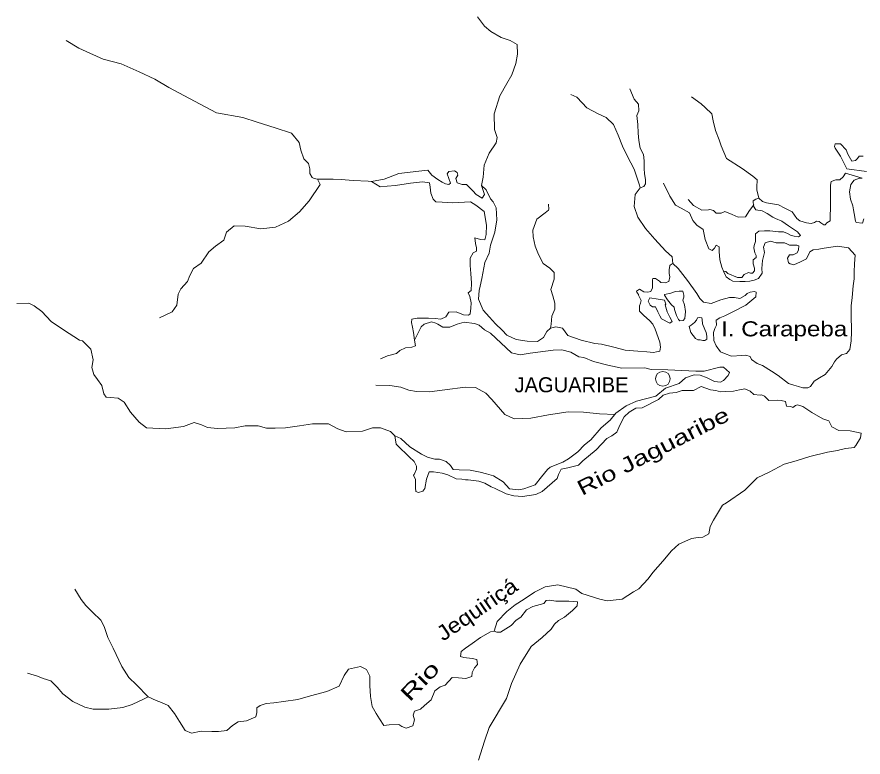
# Model space of a CAD drawing. Extents: x 47169 to 972804, y 7447977 to 9608469.
# Drawn here: x 483643 to 521076, y 8532715 to 8565472 of the extents above; entities that cross this region are included whole.
import ezdxf

# ---------------------------------------------------------------- set-up
doc = ezdxf.new("R2010")
doc.units = 0
doc.header["$LTSCALE"] = 270
doc.layers.add('1', color=7, linetype='Continuous', lineweight=13)
doc.layers.add('2', color=7, linetype='Continuous', lineweight=13)
doc.layers.add('3', color=7, linetype='Continuous')

msp = doc.modelspace()

# ---------------------------------------------------------------- linework, layer by layer
at = {"layer": '1'}
for points in [[(504197.9, 8558018.4), (504263, 8558383.3), (504317.3, 8558914.2), (504534.3, 8559445), (504838, 8559898.3), (504881.4, 8560141.6), (504773, 8560495.5), (504751.4, 8561181.2), (505011.8, 8561977.3), (505315.6, 8562530.2), (505532.5, 8562906.2), (505717, 8563403.8), (505782.2, 8563824), (505771.4, 8564244.2), (505456.9, 8564432.3), (505066.5, 8564554), (504611.1, 8564819.5), (504329.1, 8565062.9), (504025.5, 8565472.1)], [(499329.5, 8558184.6), (499188.6, 8558195.7), (498516.3, 8558228.8), (497985, 8558284.1), (497627.2, 8558295.1), (496944.1, 8558295), (496792.3, 8558317.1), (496705.6, 8558372.4), (496608, 8558538.3), (496597.1, 8558748.4), (496542.9, 8558991.7), (496336.8, 8559190.7), (496206.6, 8559577.8), (496130.7, 8559920.6), (495794.5, 8560329.7), (495067.9, 8560561.8), (494265.4, 8560816), (493636.4, 8561026), (492476.1, 8561224.8), (491283, 8561865.8), (490361.1, 8562341.1), (489742.9, 8562716.8), (489048.7, 8563037.3), (488256.9, 8563401.9), (487454.2, 8563600.6), (486868.5, 8563865.7), (486380.4, 8564086.7), (485816.2, 8564429.2)], [(511213.1, 8557905.9), (511180.6, 8558027.5), (510953.2, 8558735.4), (510649.8, 8559299.5), (510433.1, 8559753), (510238.1, 8560239.7), (510032.3, 8560704.2), (509707.1, 8561014), (509349.3, 8561180), (508861.4, 8561445.5), (508644.6, 8561666.8), (508416.9, 8561921.2), (508145.8, 8562042.9)], [(512664.5, 8554565.5), (512632.1, 8554853), (512328.7, 8555118.6), (511862.7, 8555638.5), (511450.9, 8556103.2), (511115, 8556612), (510952.5, 8557087.6), (510996.1, 8557618.4), (511213.1, 8557905.9), (511375.8, 8557972.2), (511451.7, 8558082.7), (511451.8, 8558281.8), (511408.5, 8558525.1), (511397.8, 8558768.4), (511397.9, 8559100.1), (511354.7, 8559387.7), (511213.8, 8559664.2), (511159.7, 8560007.1), (511127.3, 8560327.8), (511105.8, 8560703.8), (511073.4, 8561113), (511160.3, 8561312), (511138.7, 8561610.6), (510954.4, 8561831.8), (510759.4, 8562285.3)], [(516471.5, 8557449.8), (516374.2, 8557825.9), (516374.2, 8557936.5), (516396.1, 8558257.2), (516201, 8558423.1), (515724.1, 8558766.2), (515030.4, 8559209), (514792.2, 8559773.1), (514705.6, 8560038.6), (514543.1, 8560447.8), (514445.8, 8560879.2), (514391.7, 8561188.9), (514088.2, 8561465.5), (513914.8, 8561620.4), (513492, 8561930.3)], [(521221.5, 8558629.9), (520354.1, 8558752.2), (520072.6, 8559316.4), (519845.2, 8559670.4), (519812.7, 8559736.8), (519845.3, 8559858.4), (520083.8, 8559858.2), (520333, 8559592.7), (520408.8, 8559404.6), (520571.2, 8559094.8), (520733.9, 8559116.8), (520831.5, 8559205.2), (520907.5, 8559315.8), (521081, 8559315.6)], [(505519.2, 8550608.8), (504587.2, 8551482.6), (504327, 8551626.4), (504099.4, 8551825.5), (503882.6, 8551902.9), (503427.3, 8551969.3), (503112.9, 8551869.8), (502798.6, 8551748.2), (502484.2, 8551737.2), (502267.4, 8551869.9), (502180.7, 8551925.2), (501985.6, 8551980.5), (501660.4, 8551881), (501530.3, 8551759.4), (501237.5, 8551162.2), (501194.2, 8551505.1), (501140, 8551748.3), (501096.7, 8551947.4), (501118.4, 8552102.2), (501346, 8552146.4), (501844.7, 8552146.4), (502148.2, 8552124.3), (502397.5, 8552102.2), (502614.3, 8552201.7), (502755.3, 8552411.8), (503080.5, 8552422.8), (503394.8, 8552290), (503622.5, 8552278.9), (503687.5, 8552334.2), (503720.1, 8552588.6), (503731, 8552820.8), (503676.8, 8553097.3), (503611.8, 8553263.2), (503741.9, 8553362.7), (503752.8, 8553683.4), (503720.3, 8554114.7), (503687.8, 8554468.6), (503687.9, 8554800.4), (503828.9, 8555032.6), (503969.8, 8555098.9), (503969.8, 8555253.8), (503926.5, 8555441.8), (503904.8, 8555696.1), (504154.2, 8555618.7), (504338.5, 8555607.6), (504403.6, 8555839.8), (504414.5, 8556260), (504306.2, 8556857.2), (503937.6, 8557144.8), (503709.9, 8557288.6), (502929.2, 8557244.5), (502452.2, 8557266.6), (502170.3, 8557288.8), (502051, 8557399.4), (501953.4, 8557664.8), (501920.9, 8557941.3), (501888.4, 8558129.3), (501584.8, 8558173.5), (501053.5, 8558107.2), (500392.1, 8558007.7), (500023.5, 8557985.6), (499719.9, 8557952.4), (499329.5, 8558184.6), (499893.4, 8558284.2), (500533.1, 8558538.5), (501422.2, 8558649.1), (501823.4, 8558693.3), (501996.9, 8558472.1), (502257.1, 8558273), (502452.2, 8558162.4), (502604, 8558085), (502755.8, 8558062.8), (502820.9, 8558118.1), (502745, 8558328.2), (502680, 8558527.3), (502755.9, 8558626.8), (503005.3, 8558660), (503113.7, 8558593.6), (503146.2, 8558472), (503059.5, 8558317.2), (503124.5, 8558129.2), (503341.4, 8558062.8), (503525.7, 8558062.8), (503807.5, 8557775.2), (503959.3, 8557609.3), (504219.5, 8557454.4), (504328, 8557609.2), (504252.1, 8557841.5), (504197.9, 8558018.4), (504403.9, 8557819.3), (504599, 8557421.2), (504718.2, 8557288.4), (504837.5, 8557023), (504869.9, 8556492.2), (504783, 8555939.3), (504598.7, 8555375.3), (504533.5, 8555021.4), (504349.2, 8554601.2), (504208.1, 8553893.5), (504143, 8553561.7), (504088.8, 8553362.7)], [(496944.1, 8558295), (497052.6, 8558062.8), (496564.7, 8557332.9), (496142, 8556846.2), (495654.1, 8556425.9), (495079.5, 8556171.5), (494429, 8556093.9), (493735.1, 8556215.4), (493247.2, 8556226.4), (492922, 8555938.8), (492792, 8555595.9), (492423.5, 8555319.3), (492130.8, 8555075.9), (491794.9, 8554578.2), (491458.9, 8554334.8), (491285.5, 8554025.1), (491188, 8553759.7), (490895.4, 8553438.9), (490776.3, 8553195.5), (490722.2, 8552720), (490505.5, 8552421.3), (489952.8, 8552155.7)], [(516828.9, 8556775), (516612.1, 8556885.7), (516330.3, 8556941.2), (516221.9, 8557096.1), (516211.2, 8557328.3), (516330.5, 8557405.7), (516471.5, 8557449.8), (516623.2, 8557305.9), (516807.5, 8557239.5), (517327.9, 8557161.8), (517609.7, 8557006.8), (517934.9, 8556840.7), (518151.5, 8556553), (518281.6, 8556453.4), (518574.2, 8556353.6), (518780.2, 8556331.4), (518921.2, 8556375.5), (519008, 8556430.8), (519127.2, 8556419.6), (519203.1, 8556353.2), (519344, 8556275.7), (519398.2, 8556275.7), (519474.1, 8556364.1), (519626, 8556452.4), (519626.1, 8556640.4), (519637.2, 8557038.6), (519637.4, 8557270.8), (519637.6, 8557480.9), (519637.7, 8557724.2), (519638, 8558022.8), (519659.8, 8558188.7), (519865.8, 8558265.9), (520050.1, 8558265.8), (520191.2, 8558398.4), (520299.8, 8558564.2), (521036.9, 8558342.5), (520917.6, 8558331.5), (520679, 8558243.2), (520537.9, 8558055.3), (520472.6, 8557734.7), (520526.6, 8557402.8), (520624, 8557104.2), (520645.5, 8556938.3), (520677.9, 8556772.4), (520742.7, 8556429.5), (520764.4, 8556374.2), (521046.2, 8556340.8), (521111.4, 8556539.8)], [(514897.6, 8554221.5), (514821.8, 8554398.5), (514735.3, 8554719.2), (514702.9, 8555095.3), (514703, 8555294.3), (514583.8, 8555371.8), (514497, 8555239.1), (514399.4, 8555139.7), (514258.5, 8555206.1), (514096.1, 8555615.4), (513998.7, 8556057.8), (513727.8, 8556256.9), (513543.6, 8556456.1), (513391.9, 8556799), (513023.4, 8557009.3), (512774.1, 8557142.1), (512524.9, 8557540.4), (512254.1, 8558115.5)], [(507253.9, 8551692.1), (507275.6, 8551869.1), (507308.2, 8552222.9), (507438.4, 8552532.6), (507438.5, 8552797.9), (507351.8, 8553129.7), (507265.2, 8553406.2), (507406.2, 8553870.7), (507417.2, 8554158.2), (507211.2, 8554357.3), (506929.4, 8554556.4), (506723.5, 8554954.6), (506571.8, 8555330.7), (506485.2, 8555739.9), (506463.6, 8556027.4), (506637.2, 8556525), (507016.7, 8556801.4), (507157.7, 8556923), (507179.4, 8556956.2), (507157.8, 8557188.4)], [(516221.9, 8557096.1), (516243.7, 8557162.4), (516048.4, 8556908.2), (515874.7, 8556631.8), (515549.4, 8556609.9), (515289.3, 8556731.7), (514953.2, 8556853.5), (514801.4, 8556787.2), (514573.7, 8556787.3), (514454.5, 8556898), (514302.8, 8556942.3), (514237.7, 8556931.3), (513945, 8556920.4), (513576.4, 8557130.7), (513338, 8557385.2)], [(518406.7, 8549054.9), (518634.3, 8549054.7), (518742.8, 8549109.9), (518905.5, 8549353.1), (519144.1, 8549496.7), (519404.3, 8549640.3), (519545.4, 8549817.1), (519686.4, 8550005.1), (519816.6, 8550204), (519903.4, 8550325.6), (520120.4, 8550513.4), (520348, 8550579.6), (520489.1, 8550756.5), (520543.6, 8551132.4), (520565.6, 8551530.5), (520544.5, 8552315.7), (520544.7, 8552680.7), (520599.2, 8553056.6), (520643, 8553565.3), (520686.6, 8553886), (520686.8, 8554184.6), (520697.9, 8554538.5), (520719.9, 8554925.5), (520438.3, 8555257.5), (519950.4, 8555324.2), (519354.1, 8555236.2), (519115.5, 8555192.1), (518866.1, 8555159.1), (518714.3, 8555070.7), (518573.2, 8554772.2), (518302, 8554628.6), (518009.2, 8554507.2), (517857.5, 8554540.4), (517770.8, 8554595.8), (517738.4, 8554794.9), (517825.2, 8554938.6), (517987.8, 8554938.5), (518161.4, 8555026.8), (518215.7, 8555159.5), (518226.6, 8555347.5), (518139.9, 8555369.7), (517933.9, 8555369.8), (517825.5, 8555369.9), (517706.3, 8555436.3), (517597.9, 8555469.6), (517381, 8555480.8), (517229.3, 8555469.8), (516979.9, 8555547.4), (516741.4, 8555470.1), (516676.2, 8555282.2), (516719.4, 8555049.9), (516621.7, 8554685), (516599.7, 8554331.1), (516610.5, 8554132.1), (516447.7, 8553888.9), (516252.5, 8553822.6), (516068.2, 8553778.5), (515862.2, 8553756.5), (515623.7, 8553756.6), (515320.2, 8553778.9), (515179.3, 8553845.4), (515016.7, 8553967.1), (514984.2, 8554022.4), (514897.6, 8554221.5), (515006, 8554199.3), (515092.7, 8554121.9), (515526.2, 8553944.7), (515710.5, 8553944.6), (515819, 8554066.2), (516003.4, 8554154.5), (516090.1, 8554132.4), (516187.7, 8554132.3), (516274.5, 8554231.8), (516274.5, 8554353.4), (516209.6, 8554541.5), (516209.7, 8554652.1), (516209.7, 8554718.4), (516339.8, 8554817.9), (516350.8, 8554917.4), (516285.8, 8555028), (516242.5, 8555249.2), (516253.4, 8555359.8), (516318.6, 8555525.7), (516318.7, 8555735.8), (516318.8, 8555868.5), (516470.7, 8555990), (516709.2, 8556012), (516947.7, 8556011.9), (517338, 8555967.4), (517554.8, 8555967.2), (517728.2, 8555889.7), (517869.2, 8555812.2), (518031.7, 8555767.9), (518216, 8555745.6), (518313.7, 8555800.9), (518172.8, 8555955.8), (517782.7, 8556232.5), (517479.2, 8556431.8), (517197.4, 8556553.6), (517078.2, 8556609), (516828.9, 8556775)], [(504088.8, 8553362.7), (504056.2, 8552986.7), (504262.1, 8552500), (504554.8, 8552179.3), (504814.9, 8551891.7), (505107.5, 8551604.1), (505313.4, 8551382.9), (505725.3, 8551194.8), (506213.1, 8551117.3), (506668.4, 8551106.2), (506939.4, 8551283), (507080.4, 8551548.4), (507253.9, 8551692.1), (507481.5, 8551758.4), (507785, 8551703), (508012.6, 8551371.2), (508608.7, 8551171.9), (509204.9, 8551016.9), (509497.6, 8550994.7), (510050.4, 8550850.8), (510548.9, 8550717.9), (511112.6, 8550684.5), (511502.8, 8550651.1), (511806.3, 8550617.8), (511936.4, 8550650.9), (512088.2, 8550684.1), (512120.8, 8550849.9), (512077.5, 8551082.2), (511871.8, 8551646.3), (511774.3, 8551878.5), (511633.5, 8552033.4), (511373.4, 8552254.7), (511189.2, 8552442.8), (511178.4, 8552686.1), (511232.7, 8552796.7), (511254.4, 8552918.3), (511146.1, 8553150.6), (511135.3, 8553183.8), (511092, 8553250.1), (511070.3, 8553283.3), (511059.5, 8553327.6), (511189.6, 8553427), (511373.8, 8553305.3), (511547.3, 8553294.2), (511688.2, 8553327.3), (511764.2, 8553482.1), (511764.2, 8553603.7), (511753.5, 8553836), (511775.2, 8553891.3), (511894.5, 8553902.3), (512067.9, 8553780.6), (512122, 8553714.2), (512317.2, 8553703), (512479.8, 8553758.2), (512534.1, 8553968.3), (512501.7, 8554123.2), (512501.7, 8554278), (512534.3, 8554466), (512599.4, 8554532.3), (512664.5, 8554565.5), (512902.9, 8554333.1), (513314.6, 8553813.1), (513726.3, 8553237.9), (513856.2, 8553016.6), (514018.8, 8552850.7), (514354.8, 8552784.2), (514788.5, 8552949.8), (515168, 8553049.1), (515384.8, 8553049), (515623.3, 8553004.6), (515861.9, 8553137.2), (515948.6, 8553225.6), (516078.8, 8553291.9), (516273.9, 8553313.9), (516338.9, 8553291.7), (516338.8, 8553081.6), (515894.1, 8552716.9), (515341.1, 8552440.8), (514961.6, 8552241.9), (514744.7, 8552153.6), (514582.1, 8552054.1), (514592.8, 8551832.9), (514516.8, 8551689.2), (514451.7, 8551512.3), (514473.2, 8551147.4), (514581.5, 8550915.1), (514765.6, 8550649.6), (514939, 8550572.1), (515253.3, 8550461.3), (515719.4, 8550483.1), (515882, 8550505.2), (516077.1, 8550438.7), (516142, 8550317), (516391.2, 8550128.9), (516629.7, 8550040.2), (517030.6, 8549796.7), (517312.3, 8549608.5), (517778.1, 8549243.3), (518016.6, 8549176.8), (518222.5, 8549110.3), (518406.7, 8549054.9)], [(500359.5, 8546937.8), (500175.2, 8547125.8), (499730.8, 8547280.6), (499373.2, 8547280.6), (498928.8, 8547136.8), (498213.5, 8547103.6), (497834.1, 8547247.3), (497433.1, 8547457.4), (496717.7, 8547468.4), (496143.3, 8547379.8), (495525.5, 8547280.2), (495070.3, 8547269.1), (494691, 8547269), (494322.4, 8547379.5), (493737.1, 8547379.4), (493282, 8547279.8), (492512.4, 8547257.4), (492068, 8547301.5), (491807.9, 8547423.1), (491482.7, 8547522.6), (491005.9, 8547345.4), (490236.4, 8547245.7), (489369.3, 8547289.6), (489044, 8547543.8), (488664.5, 8547986), (488382.5, 8548417.2), (488122.3, 8548594), (487786.2, 8548627), (487591.1, 8548649.1), (487482.7, 8548792.8), (487395.8, 8549157.7), (487200.6, 8549423), (487048.7, 8549644.1), (486951, 8549953.7), (487015.9, 8550296.6), (486907.3, 8550772.1), (486538.5, 8551136.8), (486408.4, 8551169.9), (485703.6, 8551623), (485161.4, 8551987.7), (484749.2, 8552429.8), (484402.2, 8552683.9), (484163.6, 8552805.4), (483643.3, 8552794.1)], [(501237.5, 8551162.2), (501270, 8550918.9), (501118.3, 8550852.6), (500836.5, 8550830.5), (500576.3, 8550708.8), (500435.4, 8550576.1), (500034.3, 8550476.6), (499720, 8550343.9)], [(514504.7, 8549333.7), (514764.9, 8549311.4), (514895, 8549377.7), (515111.9, 8549598.8), (515166.2, 8549742.5), (514895.3, 8549974.9), (514743.5, 8549975), (514049.7, 8549787.3), (513670.4, 8549798.6), (512434.7, 8549854.5), (511708.4, 8549865.9), (511415.8, 8549943.4), (510407.7, 8549932.7), (509789.9, 8550054.6), (509150.4, 8550220.7), (508716.9, 8550397.8), (508500.1, 8550431.1), (508153.3, 8550641.3), (507752.3, 8550740.9), (507372.9, 8550718.9), (506353.9, 8550586.4), (505909.5, 8550520.2), (505519.2, 8550608.8)], [(514775.5, 8548880.1), (514558.7, 8548935.5), (514320.3, 8548968.8), (513908.5, 8549112.8), (513572.4, 8548936.1), (513073.8, 8548936.3), (512813.6, 8548847.9), (512510.1, 8548814.9), (512228.2, 8548726.6), (512022.2, 8548538.7), (511295.8, 8548174), (511024.9, 8548163.1), (510732.1, 8547986.2), (510504.4, 8547776.2), (510320, 8547400.3), (510265.8, 8547300.8), (510179, 8547101.7), (509962.2, 8546935.9), (509745.4, 8546814.4), (509268.3, 8546316.9), (508682.9, 8545819.4), (508487.8, 8545631.5), (508010.9, 8545521), (507718.2, 8545454.8), (507599, 8545222.6), (507544.7, 8545045.6), (506872.7, 8544470.8), (506601.7, 8544338.1), (506016.5, 8544249.8), (505626.3, 8544272), (505279.5, 8544371.6), (504770.2, 8544615), (504629.4, 8544670.3), (504347.6, 8544836.2), (504076.7, 8544924.7), (503610.7, 8544980.1), (503491.5, 8544991.2), (503328.9, 8545013.3), (503068.8, 8545035.4), (502711.2, 8545201.4), (502451.1, 8545278.8), (502071.8, 8545345.2), (501887.5, 8545345.2), (501757.5, 8545013.4), (501681.6, 8544604.3), (501594.9, 8544482.6), (501410.6, 8544427.3), (501291.4, 8544471.6), (501280.6, 8544637.5), (501280.6, 8544869.7), (501280.6, 8545002.4), (501183.1, 8545190.4), (501215.6, 8545223.6), (501313.2, 8545455.8), (501313.2, 8545588.5), (501215.6, 8545798.7), (500998.9, 8546008.8), (500901.3, 8546097.3), (500565.4, 8546418), (500413.6, 8546561.7), (500359.5, 8546937.8), (500619.6, 8546816.1), (501031.4, 8546440.1), (501540.8, 8546119.3), (501811.7, 8545986.6), (502126, 8545898.1), (502342.8, 8545898.1), (502635.4, 8545798.6), (502830.5, 8545621.6), (502938.8, 8545444.7), (503209.8, 8545433.6), (503697.4, 8545411.4), (504141.8, 8545322.8), (504423.5, 8545245.4), (504727, 8545167.9), (505149.6, 8544891.4), (505431.3, 8544592.7), (505832.3, 8544548.4), (506070.7, 8544592.6), (506569.3, 8544769.4), (506851.2, 8545112.2), (507122.2, 8545443.9), (507230.6, 8545543.4), (507794.2, 8545764.4), (508043.5, 8545919.1), (508455.5, 8546217.6), (508759, 8546527.2), (509030, 8546759.3), (509485.4, 8547290), (509886.6, 8547621.6), (510136, 8547942.2), (510602.2, 8548262.8), (511046.7, 8548472.7), (511903, 8548693.5), (512336.8, 8549047.2), (512933, 8549246), (513225.8, 8549500.2), (513605.2, 8549632.8), (513865.4, 8549621.6), (514179.6, 8549499.8), (514504.7, 8549333.7)], [(510136, 8547942.2), (510114.3, 8547875.9), (509420.6, 8547909.3), (508705.3, 8547975.9), (508033.3, 8547987.2), (507166.2, 8547854.7), (506374.9, 8547711.1), (505637.9, 8547678.1), (505226, 8547877.3), (504651.7, 8548540.9), (504380.8, 8548817.4), (503936.4, 8549071.8), (503470.3, 8549083), (502570.7, 8548961.4), (501887.8, 8548884.1), (501313.3, 8548895.2), (500988.1, 8548950.5), (500630.5, 8549083.2), (500142.7, 8549160.6), (499524.9, 8549171.7)], [(504064, 8532582.9), (504324.1, 8533412.3), (504540.9, 8534031.6), (505299.5, 8535314.3), (505527.1, 8535966.7), (505906.5, 8536829.2), (506394.2, 8537614.3), (506881.9, 8538001.3), (507272, 8538377.2), (507423.8, 8538598.3), (507597.2, 8538764.1), (507868.1, 8538907.8), (508214.9, 8539195.2), (508431.7, 8539405.3), (508442.6, 8539582.2), (508052.5, 8539615.5), (507716.6, 8539615.6), (507478.2, 8539615.7), (507218.2, 8539660), (507055.6, 8539637.9), (506958.1, 8539505.3), (506470.5, 8539383.7), (506188.7, 8539229), (505928.6, 8538908.3), (505722.7, 8538775.7), (505506, 8538532.4), (505040, 8538244.9), (504877.5, 8538245), (504758.3, 8538289.2), (504888.4, 8538709.5), (505311, 8539162.8), (505679.5, 8539450.3), (506080.5, 8539704.5), (506535.6, 8540014.1), (507012.5, 8540246.2), (507565.1, 8540334.5), (508366.9, 8540146.3), (508626.9, 8539958.2), (509428.6, 8539703.6), (509753.7, 8539637.1), (510425.5, 8539703.2), (510913.2, 8540023.7), (511151.6, 8540156.3), (511574.4, 8540609.6), (511780.4, 8540886), (512214.1, 8541383.4), (512604.4, 8541836.7), (512929.6, 8542135.1), (513482.4, 8542389.2), (513785.9, 8542433.3), (513980.9, 8542444.2), (514251.9, 8542598.9), (514306.3, 8542919.6), (514458.1, 8543207.1), (514859.5, 8543859.3), (515032.9, 8543969.8), (515846, 8544522.3), (516388.2, 8545074.9), (516919.4, 8545329), (517591.6, 8545671.4), (518111.9, 8545825.9), (518719, 8546013.4), (519499.4, 8546212), (519943.8, 8546278), (520106.5, 8546322.1), (520312.4, 8546366.2), (520680.9, 8546410.2), (520756.9, 8546509.6), (520963, 8546841.2), (520984.9, 8547051.3), (520508.1, 8547151.2), (520009.5, 8547162.7), (519695.3, 8547328.8), (519565.5, 8547594.3), (519294.5, 8547682.9), (518807, 8547959.8), (518406.1, 8548225.4), (518178.6, 8548303), (518091.8, 8548269.9), (517961.7, 8548192.6), (517885.9, 8548236.8), (517690.8, 8548248), (517636.7, 8548458.2), (517452.5, 8548491.5), (517279.1, 8548513.7), (516899.7, 8548502.9), (516715.6, 8548691), (516585.5, 8548746.4), (516520.5, 8548735.4), (516249.5, 8548757.7), (516076.2, 8548912.6), (515848.6, 8549012.2), (515610.1, 8548968.1), (515350, 8548913), (514992.3, 8548891.1), (514775.5, 8548880.1)], [(504758.3, 8538289.2), (504595.8, 8538256.1), (504151.5, 8538001.8), (503783.1, 8537736.4), (503490.5, 8537537.4), (503295.5, 8537382.6), (503273.8, 8537161.4), (503414.6, 8537128.2), (503783, 8537072.9), (503988.8, 8537039.7), (504021.3, 8536818.5), (503880.4, 8536663.7), (503782.9, 8536453.6), (503761.2, 8536276.7), (503501.2, 8536199.3), (503176.2, 8536221.4), (502894.5, 8536243.6), (502591.1, 8535900.8), (502363.6, 8535823.4), (502136, 8535646.5), (501973.5, 8535248.4), (501670.2, 8534994), (501496.8, 8534839.2), (501236.8, 8534750.8), (501171.8, 8534573.8), (501226, 8534363.7), (501160.9, 8534098.3), (500868.4, 8533998.8), (500673.5, 8534065.1), (500532.6, 8534153.6), (500110.1, 8534142.5), (499871.8, 8534109.4), (499676.8, 8534407.9), (499536, 8534651.2), (499362.6, 8534960.9), (499286.8, 8535403.2), (499254.2, 8535878.8), (499254.2, 8536299), (499113.4, 8536597.6), (498842.5, 8536719.2), (498311.7, 8536608.6), (498116.7, 8536321.1), (497900, 8535856.6), (497347.5, 8535624.3), (496632.5, 8535425.2), (496069.2, 8535270.3), (495440.8, 8535170.6), (495007.5, 8535115.3), (494671.7, 8535082), (494400.8, 8535004.6), (494260, 8534893.9), (494249.2, 8534683.8), (494205.9, 8534495.8), (493794.3, 8534318.8), (493436.8, 8534274.4), (493176.9, 8534119.6), (492927.8, 8533898.3), (492559.5, 8533842.9), (492267, 8533853.9), (491790.3, 8533864.8), (491367.8, 8533776.2), (491086.1, 8533886.7), (490836.8, 8534295.8), (490609.2, 8534649.6), (490338.2, 8535003.4), (490045.7, 8535136), (489807.3, 8535224.4), (489449.8, 8535379.1), (488929.5, 8535909.7), (488593.5, 8536241.3), (488279.1, 8536727.8), (487899.6, 8537534.9), (487671.8, 8538010.4), (487509.1, 8538496.9), (487357.3, 8538773.3), (486988.7, 8539127), (486685.2, 8539425.5), (486490, 8539690.8), (486208, 8540144.1)], [(489449.8, 8535379.1), (489265.6, 8535290.5), (488734.9, 8535047), (488334.1, 8534914.2), (487705.8, 8534836.5), (487023.3, 8534836.1), (486644, 8534924.4), (486113.1, 8535178.5), (485679.5, 8535521.1), (485419.4, 8535808.5), (485148.4, 8536095.9), (484801.6, 8536195.2), (484552.4, 8536294.6), (484108.1, 8536427.1)]]:
    msp.add_lwpolyline(points, dxfattribs=at)
for points in [[(512739.4, 8552519.5), (512717.8, 8552630.1), (512598.6, 8552729.7), (512425.2, 8552951), (512295.2, 8553161.2), (512284.4, 8553183.3), (512566.3, 8553249.5), (512783.1, 8553315.8), (512945.8, 8553337.8), (513108.4, 8553337.7), (513151.7, 8553160.8), (513140.8, 8553072.3), (513097.4, 8552939.6), (513173.1, 8552729.4), (513216.4, 8552441.9), (513183.7, 8552132.3), (513118.6, 8552043.8), (512966.8, 8552021.8), (512912.7, 8552077.1), (512826, 8552265.1)], [(512078, 8552243.4), (511991.4, 8552420.3), (511893.9, 8552641.6), (511753, 8552641.6), (511655.4, 8552719.1), (511568.8, 8552885), (511644.8, 8553039.8), (512013.3, 8552984.3), (512295.1, 8552940), (512349.3, 8552763), (512316.7, 8552729.8), (512414.2, 8552420.2), (512533.3, 8552176.8), (512630.8, 8551988.8), (512533.2, 8551922.4), (512164.7, 8552110.6)], [(513454.4, 8551512.8), (513389.5, 8551767.2), (513465.4, 8551833.5), (513617.2, 8551955.1), (513704, 8552054.6), (513725.7, 8552087.8), (513747.4, 8552154.1), (513834.1, 8552165.1), (513942.5, 8552154), (513953.3, 8552076.6), (513974.9, 8551888.6), (514072.4, 8551645.2), (514137.3, 8551501.4), (514158.9, 8551346.6), (514169.7, 8551213.9), (514072.1, 8551147.6), (513985.4, 8551147.6), (513866.2, 8551180.9), (513768.6, 8551180.9), (513660.2, 8551236.3), (513551.9, 8551369)]]:
    msp.add_lwpolyline(points, close=True, dxfattribs=at)
at = {"layer": '2'}
msp.add_circle((512217.7, 8549456.4), 325.4, dxfattribs=at)

# ---------------------------------------------------------------- texts
at = {"layer": '3', "width": 1.2}
msp.add_text('I. Carapeba', height=665.4, dxfattribs=at).set_placement((514795, 8551335.2))
at = {"layer": '3'}
msp.add_text('JAGUARIBE', height=665.3, dxfattribs=at).set_placement((505656.7, 8548859.3))
for s, height, rotation, width, p in [('Rio Jaguaribe', 665.2, 27.167, 1.35, (508642.7, 8544267)), ('Jequiriçá', 665.1, 34.462, 1.15, (502495.2, 8537819)), ('Rio ', 665, 46.241, 1.5, (501015.9, 8535126.3))]:
    msp.add_text(s, height=height, rotation=rotation, dxfattribs=dict(at, width=width)).set_placement(p)

doc.saveas('drawing.dxf')
